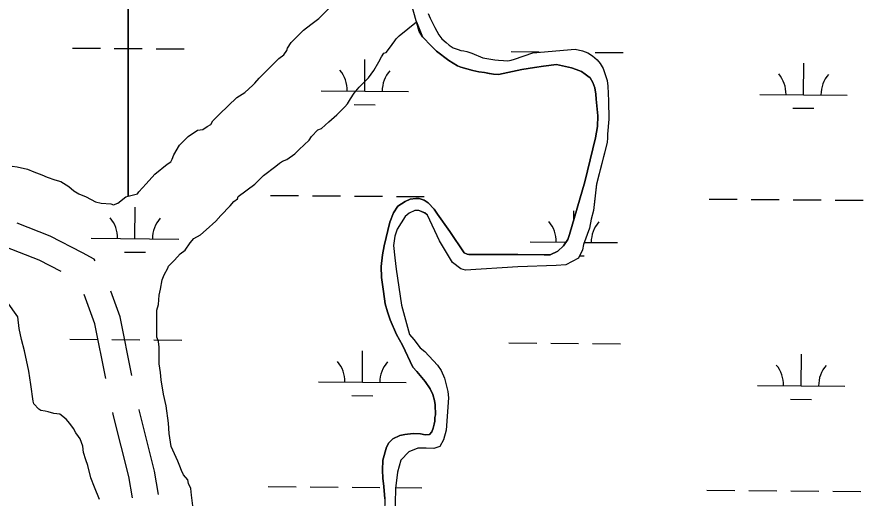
# Model space of a CAD drawing. Extents: x 3271442 to 3309282, y 752266 to 777610.
# Drawn here: x 3300185 to 3301153, y 770213 to 770763 of the extents above; entities that cross this region are included whole.
import ezdxf

# ---------------------------------------------------------------- set-up
doc = ezdxf.new("R2010")
doc.units = 0
for name, color, linetype in [('V-ROAD-CNTR', 7, 'Continuous'), ('V-SITE-VEGE', 7, 'Continuous'), ('V-WETL-SWMP', 7, 'Continuous')]:
    doc.layers.add(name, color=color, linetype=linetype)

msp = doc.modelspace()

# ---------------------------------------------------------------- linework, layer by layer
at = {"layer": 'V-ROAD-CNTR'}
for points in [[(3300274.7, 770484.02), (3300273.4, 770485.62), (3300260.17, 770492.99), (3300223.13, 770511.96), (3300185.45, 770526.72)], [(3300235.85, 770471.74), (3300210.78, 770484.57), (3300172.44, 770499.61), (3300145.76, 770513.55)], [(3300286.82, 770349.34), (3300274.31, 770411.91), (3300262.31, 770445.22)], [(3300316.68, 770353), (3300303.29, 770419.98), (3300292.8, 770449.11)], [(3300317.42, 770213.02), (3300313.21, 770237.23), (3300295.87, 770306.71), (3300295.04, 770310.42)], [(3300347.25, 770216.65), (3300342.58, 770243.45), (3300325.07, 770313.6), (3300324.96, 770314.07)]]:
    msp.add_lwpolyline(points, dxfattribs=at)
at = {"layer": 'V-SITE-VEGE'}
for p, q in [((3300312.32, 770557.7), (3300312.32, 775834.63)), ((3300655.6, 770766.29), (3300657.89, 770761.18)), ((3300657.89, 770761.18), (3300660.3, 770756.75)), ((3300660.3, 770756.75), (3300663.3, 770750.47)), ((3300663.3, 770750.47), (3300667.83, 770741.99)), ((3300667.83, 770741.99), (3300671.44, 770737.47)), ((3300671.44, 770737.47), (3300676.1, 770733.24)), ((3300676.1, 770733.24), (3300679.51, 770730.43)), ((3300679.51, 770730.43), (3300684.13, 770727.4)), ((3300684.13, 770727.4), (3300689.78, 770725.2)), ((3300689.78, 770725.2), (3300693.13, 770724.24)), ((3300775.3, 770721.69), (3300823.77, 770725.83)), ((3300823.77, 770725.83), (3300832.21, 770723.72)), ((3300693.13, 770724.24), (3300696.6, 770723.83)), ((3300696.6, 770723.83), (3300699.68, 770723.14)), ((3300699.68, 770723.14), (3300705.46, 770721.07)), ((3300705.46, 770721.07), (3300717.99, 770715.78)), ((3300717.99, 770715.78), (3300731.87, 770713.59)), ((3300754.43, 770714.35), (3300775.3, 770721.69)), ((3300832.21, 770723.72), (3300838.26, 770721.67)), ((3300838.26, 770721.67), (3300843.69, 770718.27)), ((3300843.69, 770718.27), (3300849.02, 770713.66)), ((3300731.87, 770713.59), (3300736.13, 770713.33)), ((3300736.13, 770713.33), (3300741.87, 770712.73)), ((3300741.87, 770712.73), (3300746.79, 770712.49)), ((3300746.79, 770712.49), (3300750.75, 770713.29)), ((3300750.75, 770713.29), (3300754.43, 770714.35)), ((3300849.02, 770713.66), (3300852.21, 770709.52)), ((3300852.21, 770709.52), (3300856, 770703.54)), ((3300856, 770703.54), (3300860.3, 770690)), ((3300860.3, 770690), (3300861.05, 770683.51)), ((3300861.05, 770683.51), (3300861.89, 770666.54)), ((3300861.89, 770666.54), (3300862.18, 770645.83)), ((3300862.18, 770645.83), (3300860.64, 770628.52)), ((3300860.64, 770628.52), (3300860.65, 770624.27)), ((3300860.28, 770619.21), (3300848.06, 770571.65)), ((3300860.65, 770624.27), (3300860.28, 770619.21)), ((3300179.88, 770592.02), (3300185.68, 770591.18)), ((3300185.68, 770591.18), (3300197.27, 770588.69)), ((3300197.27, 770588.69), (3300204.72, 770585.36)), ((3300204.72, 770585.36), (3300213.83, 770582.04)), ((3300213.83, 770582.04), (3300219.62, 770579.55)), ((3300219.62, 770579.55), (3300228.73, 770576.23)), ((3300228.73, 770576.23), (3300235.35, 770574.57)), ((3300235.35, 770574.57), (3300244.46, 770568.76)), ((3300848.06, 770571.65), (3300844.7, 770541.48)), ((3300244.46, 770568.76), (3300250.25, 770563.78)), ((3300250.25, 770563.78), (3300256.05, 770560.46)), ((3300256.05, 770560.46), (3300264.32, 770557.14)), ((3300264.32, 770557.14), (3300275.09, 770551.33)), ((3300275.09, 770551.33), (3300281.71, 770549.67)), ((3300300.76, 770549.65), (3300309.88, 770557.09)), ((3300309.88, 770557.09), (3300312.32, 770557.7)), ((3300281.71, 770549.67), (3300292.48, 770548.83)), ((3300292.48, 770548.83), (3300295.79, 770548)), ((3300295.79, 770548), (3300300.76, 770549.65)), ((3300640.4, 770541.38), (3300633.87, 770538.2)), ((3300645.02, 770541.54), (3300640.4, 770541.38)), ((3300651.71, 770538.51), (3300645.02, 770541.54)), ((3300844.7, 770541.48), (3300841.98, 770531.46)), ((3300629.41, 770534.39), (3300620.32, 770519.91)), ((3300633.87, 770538.2), (3300629.41, 770534.39)), ((3300654.89, 770535.95), (3300651.71, 770538.51)), ((3300668.71, 770506.8), (3300654.89, 770535.95)), ((3300841.98, 770531.46), (3300840.06, 770521.11)), ((3300617.44, 770511.95), (3300615.84, 770501.28)), ((3300620.32, 770519.91), (3300617.44, 770511.95)), ((3300840.06, 770521.11), (3300833.35, 770502.65)), ((3300683.33, 770482.1), (3300668.71, 770506.8)), ((3300833.35, 770502.65), (3300832.07, 770496.44)), ((3300615.84, 770501.28), (3300617.42, 770487.27)), ((3300832.07, 770496.44), (3300827.76, 770487.05)), ((3300617.42, 770487.27), (3300619.15, 770474.21)), ((3300827.76, 770487.05), (3300812.95, 770479.26)), ((3300619.15, 770474.21), (3300625.32, 770433.28)), ((3300693.04, 770474.61), (3300683.33, 770482.1)), ((3300698.45, 770473.17), (3300693.04, 770474.61)), ((3300758.17, 770477.09), (3300698.45, 770473.17)), ((3300801.96, 770478.47), (3300758.17, 770477.09)), ((3300812.95, 770479.26), (3300801.96, 770478.47)), ((3300186.33, 770419.74), (3300173.92, 770437.15)), ((3300625.32, 770433.28), (3300634.36, 770399.83)), ((3300187.97, 770406.49), (3300186.33, 770419.74)), ((3300190.44, 770394.06), (3300187.97, 770406.49)), ((3300634.36, 770399.83), (3300639.13, 770394.09)), ((3300193.74, 770380.81), (3300190.44, 770394.06)), ((3300639.13, 770394.09), (3300646.61, 770384.37)), ((3300198.69, 770357.61), (3300193.74, 770380.81)), ((3300646.61, 770384.37), (3300651.86, 770380.07)), ((3300651.86, 770380.07), (3300666.33, 770364.77)), ((3300201.15, 770342.7), (3300198.69, 770357.61)), ((3300666.33, 770364.77), (3300670.62, 770358.39)), ((3300670.62, 770358.39), (3300674.28, 770349.95)), ((3300674.28, 770349.95), (3300678.08, 770334.34)), ((3300203.62, 770323.65), (3300201.15, 770342.7)), ((3300678.08, 770334.34), (3300678.71, 770327.17)), ((3300204.44, 770320.33), (3300203.62, 770323.65)), ((3300210.24, 770314.53), (3300204.44, 770320.33)), ((3300678.71, 770327.17), (3300676.12, 770290.39)), ((3300212.72, 770312.87), (3300210.24, 770314.53)), ((3300217.69, 770312.04), (3300212.72, 770312.87)), ((3300221, 770311.2), (3300217.69, 770312.04)), ((3300227.62, 770309.54), (3300221, 770311.2)), ((3300234.25, 770308.71), (3300227.62, 770309.54)), ((3300241.69, 770302.9), (3300234.25, 770308.71)), ((3300245.83, 770297.93), (3300241.69, 770302.9)), ((3300249.97, 770292.13), (3300245.83, 770297.93)), ((3300252.45, 770287.15), (3300249.97, 770292.13)), ((3300676.12, 770290.39), (3300673.25, 770279.41)), ((3300255.75, 770283.01), (3300252.45, 770287.15)), ((3300257.41, 770280.53), (3300255.75, 770283.01)), ((3300260.71, 770272.24), (3300257.41, 770280.53)), ((3300261.53, 770264.78), (3300260.71, 770272.24)), ((3300643.94, 770269.89), (3300633.42, 770265.44)), ((3300653.17, 770269.88), (3300643.94, 770269.89)), ((3300662.25, 770269.55), (3300653.17, 770269.88)), ((3300669.1, 770271.77), (3300662.25, 770269.55)), ((3300673.25, 770279.41), (3300669.1, 770271.77)), ((3300264.01, 770256.5), (3300261.53, 770264.78)), ((3300633.42, 770265.44), (3300624.5, 770255.9)), ((3300266.48, 770249.87), (3300264.01, 770256.5)), ((3300624.5, 770255.9), (3300620.5, 770242.21)), ((3300269.78, 770235.79), (3300266.48, 770249.87)), ((3300620.5, 770242.21), (3300618.09, 770223.58)), ((3300273.91, 770225.02), (3300269.78, 770235.79)), ((3300279.69, 770210.93), (3300273.91, 770225.02)), ((3300618.09, 770223.58), (3300617.57, 770182.18))]:
    msp.add_line(p, q, dxfattribs=at)
for points in [[(3300312.32, 772479.12), (3300312.32, 770557.7), (3300323.13, 770560.39), (3300324.79, 770562.88), (3300333.08, 770571.98), (3300343.03, 770582.73), (3300357.12, 770594.31), (3300361.27, 770596.79), (3300362.93, 770600.1), (3300364.59, 770605.07), (3300371.23, 770615.83), (3300381.18, 770625.76), (3300391.95, 770633.2), (3300397.75, 770634.02), (3300402.72, 770637.33), (3300406.87, 770639.81), (3300409.35, 770643.95), (3300416.82, 770651.4), (3300436.71, 770670.42), (3300445.83, 770676.21), (3300454.95, 770684.49), (3300457.44, 770686.97), (3300462.41, 770692.76), (3300469.04, 770699.38), (3300484.8, 770715.1), (3300490.6, 770719.23), (3300493.92, 770724.2), (3300494.75, 770726.68), (3300498.9, 770733.3), (3300512.99, 770747.37), (3300521.28, 770753.99), (3300530.4, 770760.6), (3300542, 770772.18)], [(3300560.14, 770659.9), (3300563.46, 770663.21), (3300566.78, 770669), (3300570.92, 770675.62), (3300576.73, 770682.24), (3300587.51, 770693), (3300593.31, 770701.27), (3300599.12, 770711.2), (3300602.44, 770717), (3300604.93, 770721.14), (3300607.41, 770721.96), (3300611.56, 770726.93), (3300617.37, 770735.2), (3300619.02, 770737.69), (3300622.34, 770740.99), (3300642.35, 770757.03), (3300649.33, 770739.76), (3300659.47, 770729.17), (3300665.05, 770723.33), (3300679.27, 770712.71), (3300689.09, 770706.84), (3300693.06, 770705.18), (3300706.73, 770701.23), (3300713.47, 770699.83), (3300720.02, 770698.91), (3300725.6, 770697.79), (3300730.2, 770697.12), (3300736.24, 770696.84), (3300762.8, 770702.46), (3300777.24, 770704.9), (3300787.47, 770706.38), (3300802.57, 770708.36), (3300819.5, 770704.52), (3300824.79, 770702.58), (3300830.91, 770700.01), (3300835.41, 770697.22), (3300838.42, 770695.04), (3300840.77, 770692.84), (3300843.88, 770687.72), (3300846.21, 770681.44), (3300847.27, 770674.13), (3300847.95, 770668.45), (3300849.56, 770649.58), (3300849.31, 770637.5), (3300846.98, 770624.37), (3300834.8, 770574.21), (3300817.49, 770514.04), (3300815.42, 770508.31), (3300810.47, 770500.83), (3300804.1, 770494.79), (3300795.18, 770490.65), (3300788.49, 770490.82), (3300758.23, 770491.01), (3300702.02, 770490.91), (3300700.11, 770491.55), (3300696.77, 770493.15), (3300680.4, 770517.37), (3300666.41, 770537.29), (3300662.43, 770542.71), (3300655.59, 770550.2), (3300651.13, 770553.23), (3300645.41, 770555.14), (3300641.42, 770554.99), (3300635.05, 770554.2), (3300629.48, 770551.82), (3300621.03, 770546.25), (3300615.93, 770538.61), (3300611.78, 770528.11), (3300605.38, 770501.05), (3300603.46, 770490.7), (3300602.01, 770477.32), (3300602.32, 770464.74), (3300604.37, 770448.66), (3300606.58, 770434.81), (3300609.28, 770425.56), (3300612.3, 770416.49), (3300619.29, 770399.76), (3300626.12, 770387.49), (3300638.2, 770362.32), (3300642.81, 770357.22), (3300652.35, 770346.06), (3300658.07, 770337.46), (3300660.93, 770330.93), (3300662.84, 770324.23), (3300663.63, 770319.3), (3300663.93, 770307.83), (3300663.45, 770304.97), (3300663.13, 770300.67), (3300662.65, 770297.33), (3300661.37, 770292.55), (3300659.77, 770288.25), (3300657.22, 770285.39), (3300652.12, 770285.08), (3300646.87, 770286.2), (3300638.43, 770286.52), (3300629.03, 770285.26), (3300623.3, 770284.31), (3300615.18, 770280.5), (3300610.71, 770275.72), (3300608.16, 770270.79), (3300603.85, 770256.15)], [(3300386.56, 770203.73), (3300384.92, 770216.16), (3300384.1, 770223.61), (3300381.62, 770229.41), (3300380.8, 770233.55), (3300375.83, 770239.36), (3300373.35, 770244.33), (3300371.7, 770249.3), (3300369.22, 770255.1), (3300361.79, 770271.67), (3300359.32, 770286.58), (3300358.5, 770298.18), (3300356.04, 770318.06), (3300352.74, 770331.31), (3300350.27, 770347.88), (3300349.45, 770356.16), (3300347.81, 770366.11), (3300347.82, 770379.35), (3300347.83, 770385.15), (3300347.01, 770391.78), (3300345.35, 770396.75), (3300345.39, 770427.39), (3300347.05, 770434.02), (3300347.89, 770444.79), (3300349.55, 770451.41), (3300351.22, 770462.17), (3300353.71, 770467.97), (3300357.86, 770475.42), (3300358.69, 770477.9), (3300365.32, 770484.52), (3300371.96, 770491.97), (3300377.76, 770496.1), (3300383.57, 770504.38), (3300387.71, 770509.34), (3300395.17, 770513.48), (3300401.8, 770519.27), (3300412.58, 770529.2), (3300418.39, 770535.81), (3300429.16, 770546.57), (3300433.31, 770551.54), (3300437.45, 770554.84), (3300438.28, 770557.33), (3300457.35, 770571.39), (3300467.3, 770581.32), (3300481.39, 770592.07), (3300485.53, 770595.37), (3300488.85, 770597.85), (3300493.82, 770599.51), (3300502.94, 770606.12), (3300507.91, 770611.09), (3300519.52, 770621.84), (3300522.01, 770625.98), (3300529.47, 770633.43), (3300533.61, 770635.08), (3300541.9, 770642.52), (3300551.02, 770650.8), (3300560.14, 770659.9)], [(3300603.85, 770256.15), (3300603.52, 770244.68), (3300603.83, 770235.61), (3300605.09, 770226.05), (3300606.03, 770211.72), (3300605.2, 770180.03), (3300599.57, 770123.67), (3300597.64, 770113), (3300594.6, 770099.31), (3300591.41, 770087.53), (3300588.21, 770077.02), (3300583.43, 770066.84), (3300578.96, 770058.41), (3300575.6, 770049.97), (3300573.52, 770038.51), (3300573.83, 770027.36)]]:
    msp.add_lwpolyline(points, dxfattribs=at)
at = {"layer": 'V-WETL-SWMP'}
for p, q in [((3300645.53, 770746), (3300635.75, 770779.93)), ((3300655.59, 770766.29), (3300657.89, 770761.18)), ((3300657.89, 770761.18), (3300660.3, 770756.75)), ((3300660.3, 770756.75), (3300663.3, 770750.47)), ((3300649.33, 770739.77), (3300645.53, 770746)), ((3300663.3, 770750.47), (3300667.83, 770741.99)), ((3300659.47, 770729.18), (3300649.33, 770739.77)), ((3300667.83, 770741.99), (3300671.44, 770737.46)), ((3300671.44, 770737.46), (3300676.09, 770733.24)), ((3300248.63, 770727), (3300280.63, 770726.74)), ((3300296.63, 770726.61), (3300328.63, 770726.34)), ((3300344.62, 770726.21), (3300376.62, 770725.95)), ((3300665.05, 770723.33), (3300659.47, 770729.18)), ((3300676.09, 770733.24), (3300679.51, 770730.43)), ((3300679.51, 770730.43), (3300684.13, 770727.4)), ((3300684.13, 770727.4), (3300689.78, 770725.19)), ((3300689.78, 770725.19), (3300693.13, 770724.24)), ((3300775.3, 770721.68), (3300823.77, 770725.83)), ((3300823.77, 770725.83), (3300832.21, 770723.72)), ((3300679.27, 770712.71), (3300665.05, 770723.33)), ((3300693.13, 770724.24), (3300696.6, 770723.83)), ((3300696.6, 770723.83), (3300699.68, 770723.13)), ((3300699.68, 770723.13), (3300705.46, 770721.07)), ((3300705.46, 770721.07), (3300717.99, 770715.78)), ((3300717.99, 770715.78), (3300731.87, 770713.59)), ((3300750.52, 770722.87), (3300782.52, 770722.61)), ((3300754.43, 770714.34), (3300775.3, 770721.68)), ((3300832.21, 770723.72), (3300838.26, 770721.67)), ((3300838.26, 770721.67), (3300843.68, 770718.26)), ((3300843.68, 770718.26), (3300849.02, 770713.66)), ((3300846.51, 770722.08), (3300878.51, 770721.81)), ((3300583.08, 770677.82), (3300583.37, 770713.82)), ((3300689.09, 770706.84), (3300679.27, 770712.71)), ((3300693.06, 770705.18), (3300689.09, 770706.84)), ((3300731.87, 770713.59), (3300736.13, 770713.33)), ((3300736.13, 770713.33), (3300741.86, 770712.73)), ((3300741.86, 770712.73), (3300746.78, 770712.49)), ((3300746.78, 770712.49), (3300750.74, 770713.29)), ((3300750.74, 770713.29), (3300754.43, 770714.34)), ((3300787.47, 770706.39), (3300777.24, 770704.9)), ((3300802.57, 770708.36), (3300787.47, 770706.39)), ((3300819.5, 770704.52), (3300802.57, 770708.36)), ((3300849.02, 770713.66), (3300852.21, 770709.52)), ((3300852.21, 770709.52), (3300856, 770703.53)), ((3301084.97, 770673.68), (3301085.26, 770709.68)), ((3300706.73, 770701.23), (3300693.06, 770705.18)), ((3300713.47, 770699.83), (3300706.73, 770701.23)), ((3300720.02, 770698.91), (3300713.47, 770699.83)), ((3300725.61, 770697.79), (3300720.02, 770698.91)), ((3300730.2, 770697.13), (3300725.61, 770697.79)), ((3300736.24, 770696.84), (3300730.2, 770697.13)), ((3300762.81, 770702.46), (3300736.24, 770696.84)), ((3300777.24, 770704.9), (3300762.81, 770702.46)), ((3300824.79, 770702.58), (3300819.5, 770704.52)), ((3300830.91, 770700.01), (3300824.79, 770702.58)), ((3300835.41, 770697.23), (3300830.91, 770700.01)), ((3300838.42, 770695.04), (3300835.41, 770697.23)), ((3300856, 770703.53), (3300860.3, 770690)), ((3300840.77, 770692.84), (3300838.42, 770695.04)), ((3300843.88, 770687.72), (3300840.77, 770692.84)), ((3300846.21, 770681.44), (3300843.88, 770687.72)), ((3300860.3, 770690), (3300861.05, 770683.51)), ((3300533.08, 770678.23), (3300633.08, 770677.41)), ((3300847.27, 770674.13), (3300846.21, 770681.44)), ((3300861.05, 770683.51), (3300861.88, 770666.54)), ((3300847.95, 770668.45), (3300847.27, 770674.13)), ((3300849.56, 770649.58), (3300847.95, 770668.45)), ((3301034.97, 770674.09), (3301134.97, 770673.27)), ((3300570.95, 770662.49), (3300594.95, 770662.29)), ((3300861.88, 770666.54), (3300862.18, 770645.83)), ((3301072.84, 770658.35), (3301096.84, 770658.15)), ((3300849.32, 770637.5), (3300849.56, 770649.58)), ((3300862.18, 770645.83), (3300860.64, 770628.51)), ((3300846.98, 770624.37), (3300849.32, 770637.5)), ((3300860.64, 770628.51), (3300860.64, 770624.26)), ((3300834.8, 770574.21), (3300846.98, 770624.37)), ((3300860.28, 770619.2), (3300848.06, 770571.64)), ((3300860.64, 770624.26), (3300860.28, 770619.2)), ((3300817.49, 770514.04), (3300834.8, 770574.21)), ((3300848.06, 770571.64), (3300844.7, 770541.48)), ((3300475.25, 770558.63), (3300507.25, 770558.37)), ((3300523.25, 770558.24), (3300555.25, 770557.97)), ((3300571.25, 770557.84), (3300603.24, 770557.58)), ((3300619.24, 770557.44), (3300651.24, 770557.18)), ((3300621.03, 770546.25), (3300629.48, 770551.82)), ((3300629.48, 770551.82), (3300635.05, 770554.2)), ((3300635.05, 770554.2), (3300641.42, 770554.99)), ((3300641.42, 770554.99), (3300645.41, 770555.14)), ((3300645.41, 770555.14), (3300651.14, 770553.23)), ((3300651.14, 770553.23), (3300655.59, 770550.2)), ((3300977.14, 770554.5), (3301009.14, 770554.23)), ((3301025.14, 770554.1), (3301057.14, 770553.84)), ((3301073.14, 770553.71), (3301105.13, 770553.44)), ((3301121.13, 770553.31), (3301153.13, 770553.05)), ((3300320.24, 770509.16), (3300320.54, 770545.16)), ((3300615.93, 770538.61), (3300621.03, 770546.25)), ((3300640.4, 770541.38), (3300633.87, 770538.2)), ((3300645.02, 770541.53), (3300640.4, 770541.38)), ((3300651.7, 770538.5), (3300645.02, 770541.53)), ((3300655.59, 770550.2), (3300662.43, 770542.71)), ((3300662.43, 770542.71), (3300666.41, 770537.29)), ((3300822.35, 770530.92), (3300822.43, 770541.03)), ((3300844.7, 770541.48), (3300841.98, 770531.45)), ((3300611.78, 770528.11), (3300615.93, 770538.61)), ((3300629.41, 770534.39), (3300620.31, 770519.91)), ((3300633.87, 770538.2), (3300629.41, 770534.39)), ((3300654.89, 770535.95), (3300651.7, 770538.5)), ((3300668.71, 770506.8), (3300654.89, 770535.95)), ((3300666.41, 770537.29), (3300680.4, 770517.37)), ((3300841.98, 770531.45), (3300840.06, 770521.11)), ((3300605.38, 770501.05), (3300611.78, 770528.11)), ((3300617.44, 770511.95), (3300615.84, 770501.28)), ((3300620.31, 770519.91), (3300617.44, 770511.95)), ((3300680.4, 770517.37), (3300696.77, 770493.15)), ((3300815.42, 770508.31), (3300817.49, 770514.04)), ((3300840.06, 770521.11), (3300833.35, 770502.64)), ((3300270.25, 770509.58), (3300370.24, 770508.75)), ((3300683.33, 770482.1), (3300668.71, 770506.8)), ((3300772.14, 770505.44), (3300813.3, 770505.1)), ((3300810.47, 770500.83), (3300815.42, 770508.31)), ((3300833.35, 770502.64), (3300832.07, 770496.43)), ((3300834.18, 770504.93), (3300872.13, 770504.62)), ((3300308.12, 770493.83), (3300332.12, 770493.63)), ((3300603.46, 770490.7), (3300605.38, 770501.05)), ((3300615.84, 770501.28), (3300617.41, 770487.27)), ((3300696.77, 770493.15), (3300700.12, 770491.55)), ((3300795.18, 770490.65), (3300804.1, 770494.79)), ((3300804.1, 770494.79), (3300810.47, 770500.83)), ((3300832.07, 770496.43), (3300827.76, 770487.04)), ((3300602.01, 770477.32), (3300603.46, 770490.7)), ((3300617.41, 770487.27), (3300619.15, 770474.21)), ((3300700.12, 770491.55), (3300702.03, 770490.91)), ((3300702.03, 770490.91), (3300758.23, 770491.01)), ((3300758.23, 770491.01), (3300788.49, 770490.82)), ((3300788.49, 770490.82), (3300795.18, 770490.65)), ((3300827.76, 770487.04), (3300812.94, 770479.26)), ((3300828.91, 770489.54), (3300834.01, 770489.5)), ((3300602.32, 770464.74), (3300602.01, 770477.32)), ((3300619.15, 770474.21), (3300625.32, 770433.28)), ((3300693.04, 770474.61), (3300683.33, 770482.1)), ((3300698.45, 770473.17), (3300693.04, 770474.61)), ((3300758.17, 770477.09), (3300698.45, 770473.17)), ((3300801.96, 770478.47), (3300758.17, 770477.09)), ((3300812.94, 770479.26), (3300801.96, 770478.47)), ((3300604.37, 770448.66), (3300602.32, 770464.74)), ((3300606.58, 770434.8), (3300604.37, 770448.66)), ((3300609.28, 770425.57), (3300606.58, 770434.8)), ((3300612.3, 770416.49), (3300609.28, 770425.57)), ((3300625.32, 770433.28), (3300634.36, 770399.83)), ((3300619.29, 770399.76), (3300612.3, 770416.49)), ((3300626.12, 770387.49), (3300619.29, 770399.76)), ((3300634.36, 770399.83), (3300639.13, 770394.09)), ((3300245.89, 770394.34), (3300277.89, 770394.08)), ((3300293.89, 770393.94), (3300325.89, 770393.68)), ((3300341.88, 770393.55), (3300373.88, 770393.29)), ((3300638.2, 770362.32), (3300626.12, 770387.49)), ((3300639.13, 770394.09), (3300646.61, 770384.37)), ((3300747.78, 770390.21), (3300779.78, 770389.94)), ((3300795.78, 770389.81), (3300827.78, 770389.55)), ((3300843.77, 770389.41), (3300875.77, 770389.15)), ((3300580.34, 770345.15), (3300580.63, 770381.15)), ((3300646.61, 770384.37), (3300651.86, 770380.07)), ((3300651.86, 770380.07), (3300666.33, 770364.77)), ((3301082.23, 770341.02), (3301082.52, 770377.02)), ((3300642.81, 770357.22), (3300638.2, 770362.32)), ((3300652.35, 770346.06), (3300642.81, 770357.22)), ((3300666.33, 770364.77), (3300670.62, 770358.39)), ((3300670.62, 770358.39), (3300674.28, 770349.95)), ((3300674.28, 770349.95), (3300678.08, 770334.34)), ((3300530.34, 770345.57), (3300630.34, 770344.74)), ((3300658.07, 770337.46), (3300652.35, 770346.06)), ((3301032.23, 770341.43), (3301132.23, 770340.61)), ((3300568.21, 770329.82), (3300592.21, 770329.62)), ((3300660.93, 770330.93), (3300658.07, 770337.46)), ((3300662.84, 770324.24), (3300660.93, 770330.93)), ((3300678.08, 770334.34), (3300678.71, 770327.17)), ((3300663.63, 770319.3), (3300662.84, 770324.24)), ((3300663.93, 770307.83), (3300663.63, 770319.3)), ((3300678.71, 770327.17), (3300676.12, 770290.39)), ((3301070.1, 770325.69), (3301094.1, 770325.49)), ((3300662.65, 770297.33), (3300663.13, 770300.67)), ((3300663.13, 770300.67), (3300663.45, 770304.97)), ((3300663.45, 770304.97), (3300663.93, 770307.83)), ((3300659.77, 770288.25), (3300661.37, 770292.55)), ((3300661.37, 770292.55), (3300662.65, 770297.33)), ((3300676.12, 770290.39), (3300673.25, 770279.41)), ((3300610.72, 770275.73), (3300615.18, 770280.5)), ((3300615.18, 770280.5), (3300623.3, 770284.31)), ((3300623.3, 770284.31), (3300629.04, 770285.26)), ((3300629.04, 770285.26), (3300638.43, 770286.52)), ((3300638.43, 770286.52), (3300646.87, 770286.2)), ((3300646.87, 770286.2), (3300652.13, 770285.08)), ((3300652.13, 770285.08), (3300657.22, 770285.39)), ((3300657.22, 770285.39), (3300659.77, 770288.25)), ((3300603.85, 770256.15), (3300608.16, 770270.79)), ((3300608.16, 770270.79), (3300610.72, 770275.73)), ((3300643.94, 770269.89), (3300633.42, 770265.44)), ((3300653.17, 770269.88), (3300643.94, 770269.89)), ((3300662.25, 770269.55), (3300653.17, 770269.88)), ((3300669.1, 770271.77), (3300662.25, 770269.55)), ((3300673.25, 770279.41), (3300669.1, 770271.77)), ((3300633.42, 770265.44), (3300624.5, 770255.9)), ((3300603.52, 770244.68), (3300603.85, 770256.15)), ((3300624.5, 770255.9), (3300620.5, 770242.21)), ((3300603.83, 770235.61), (3300603.52, 770244.68)), ((3300620.5, 770242.21), (3300618.09, 770223.58)), ((3300605.09, 770226.05), (3300603.83, 770235.61)), ((3300472.51, 770225.97), (3300504.51, 770225.7)), ((3300520.51, 770225.57), (3300552.51, 770225.31)), ((3300568.51, 770225.18), (3300600.5, 770224.91)), ((3300606.03, 770211.72), (3300605.09, 770226.05)), ((3300618.09, 770223.58), (3300617.57, 770182.18)), ((3300618.25, 770224.77), (3300648.5, 770224.52)), ((3300974.4, 770221.83), (3301006.4, 770221.57)), ((3301022.4, 770221.44), (3301054.4, 770221.17)), ((3301070.4, 770221.04), (3301102.39, 770220.78)), ((3301118.39, 770220.65), (3301150.39, 770220.38))]:
    msp.add_line(p, q, dxfattribs=at)
for centre, start, end in [((3300527.84, 770678.75), 358.75626, 40.29991), ((3300638.32, 770677.84), 138.75625, 180.29991), ((3301029.73, 770674.61), 358.75626, 40.29991), ((3301140.21, 770673.7), 138.75625, 180.29991), ((3300265.01, 770510.09), 358.75626, 40.29991), ((3300375.49, 770509.18), 138.75625, 180.29991), ((3300766.9, 770505.96), 358.75626, 40.29991), ((3300877.38, 770505.05), 138.75625, 180.29991), ((3300525.1, 770346.08), 358.75626, 40.29991), ((3300635.58, 770345.17), 138.75625, 180.29991), ((3301026.99, 770341.95), 358.75626, 40.29991), ((3301137.47, 770341.04), 138.75625, 180.29991)]:
    msp.add_arc(centre, 35.25, start, end, dxfattribs=at)

doc.saveas('drawing.dxf')
